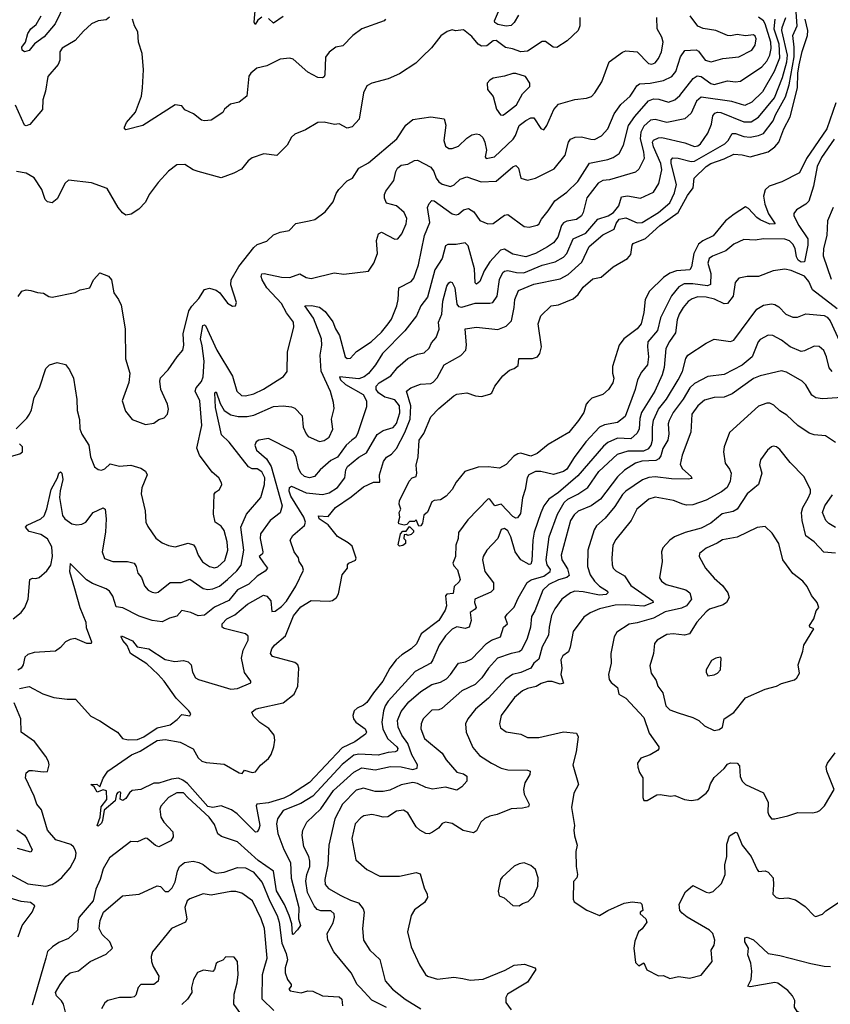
# Model space of a CAD drawing. Extents: x 1954678 to 2060275, y 904822 to 1016299.
# Tile 264 of 467: x 1988566 to 1993513, y 964043 to 970052. Entities that reach past the tile are written whole.
import ezdxf

# ---------------------------------------------------------------- set-up
doc = ezdxf.new("R2010")
doc.units = 0

msp = doc.modelspace()

# ---------------------------------------------------------------- linework, layer by layer
at = {"layer": '0CON20XD'}
for points in [[(1991089.3, 967839.3), (1991114.8, 967865.2), (1991157.3, 967945), (1991257.9, 968002.1), (1991290, 968035), (1991293.7, 968066.3), (1991284.5, 968165.5), (1991355, 968174.6), (1991485, 968161.2), (1991535, 968181.5), (1991566.8, 968215), (1991584.7, 968295), (1991587.3, 968345), (1991611.2, 968398.8), (1991705, 968438.6), (1991865, 968471.3), (1991913.9, 968496.1), (1991997, 968573), (1992042.4, 968667.6), (1992125, 968738.9), (1992195, 968772.5), (1992207.4, 968807.4), (1992225, 968834), (1992265, 968842.6), (1992335, 968811.8), (1992365, 968814.6), (1992465.4, 968875), (1992534.1, 968935), (1992562.9, 968995), (1992575.3, 969045), (1992543.1, 969175), (1992542.5, 969197.5), (1992551.4, 969208.6), (1992585, 969207.4), (1992665, 969186.6), (1992685, 969189), (1992870, 969295), (1992890, 969315), (1992915, 969356.2), (1992935, 969356.7), (1992985, 969338.7), (1993025, 969335.6), (1993075, 969344.8), (1993105, 969356.9), (1993164.8, 969435), (1993178.4, 969471.6), (1993239.4, 969580.6), (1993263.2, 969653.2), (1993292.7, 969825), (1993293.4, 969883.4), (1993284.3, 969955), (1993310.7, 970015), (1993299.6, 970185)], [(1988842.5, 970147.5), (1988783.3, 970026.7), (1988715, 969946.9), (1988656, 969904), (1988625, 969863.2), (1988595.8, 969855.8), (1988581.2, 969865), (1988580, 969885), (1988601.9, 969915), (1988615, 969967.1), (1988634.5, 969995), (1988666.7, 970023.3), (1988696.8, 970075)], [(1990045, 970068), (1990020.6, 970049.4), (1990002.5, 970022.5), (1989997.5, 970037.5), (1990005, 970130)], [(1988527.1, 966395), (1988574.3, 966435), (1988597.1, 966465), (1988618.6, 966515), (1988628.8, 966635), (1988645, 966643.8), (1988665, 966642), (1988685, 966648.8), (1988731.7, 966688.3), (1988757.3, 966722.7), (1988767.2, 966775), (1988761.8, 966835), (1988735, 966883.5), (1988695, 966910.4), (1988625, 966928.1), (1988602.5, 966955), (1988612.6, 966967.4), (1988695, 967005.5), (1988715, 967023.1), (1988732.8, 967067.2), (1988758.8, 967185), (1988796.2, 967255), (1988805, 967283.8), (1988815, 967292.5), (1988822.5, 967285), (1988830, 967245), (1988812.8, 967177.2), (1988809.2, 967135), (1988827, 967027), (1988840.9, 967005), (1988885, 966975.5), (1988915, 966970), (1988945, 966973.1), (1988968.9, 966985), (1989015, 967044.3), (1989075, 967072), (1989088.8, 967065), (1989093.3, 967005), (1989090, 966925), (1989069.4, 966805), (1989084.5, 966764.5), (1989134.6, 966744.6), (1989225, 966746.2), (1989264.7, 966734.7), (1989277.9, 966715), (1989288.1, 966675), (1989308.7, 966648.7), (1989327.4, 966597.4), (1989351.1, 966571.1), (1989375, 966558.1), (1989395, 966554.1), (1989411.7, 966558.3), (1989485, 966616.5), (1989552.1, 966617.9), (1989605, 966638.1), (1989685, 966581.5), (1989715, 966575.5), (1989745, 966579.6), (1989784.7, 966595.3), (1989835, 966636.2), (1989892.1, 966687.9), (1989917.7, 966722.3), (1989934.8, 966815.2), (1989915.4, 966955), (1989951.2, 967035), (1990037.3, 967135), (1990060.2, 967215), (1990063.2, 967255), (1990045, 967293.1), (1990015, 967311.5), (1989985, 967311.5), (1989962.2, 967322.2), (1989845, 967473.8), (1989798.4, 967518.4), (1989760.4, 967685), (1989756.7, 967775), (1989765, 967780), (1989789.9, 967709.9), (1989815, 967667.3), (1989855, 967640), (1989899.9, 967629.9), (1989955, 967629.8), (1989995, 967637.9), (1990115, 967690.6), (1990175, 967695.3), (1990225, 967690), (1990245, 967681.5), (1990290, 967635), (1990296.4, 967565), (1990313.8, 967523.8), (1990327.5, 967507.5), (1990395, 967476.9), (1990425, 967483.8), (1990454.5, 967505), (1990477.3, 967552.7), (1990469.5, 967615), (1990485, 967680), (1990481.8, 967715), (1990462.1, 967782.1), (1990407, 967907), (1990400.7, 968005), (1990410.5, 968065), (1990407.4, 968105), (1990360.2, 968230.2), (1990306.7, 968305), (1990346.8, 968306.8), (1990395, 968297.1), (1990430.6, 968270.6), (1990477.9, 968207.9), (1990492.7, 968165), (1990518.5, 968125), (1990553.1, 967995), (1990565, 967983.3), (1990585, 967987.1), (1990622.6, 968027.4), (1990711.4, 968085), (1990774.4, 968145), (1990815, 968195.5), (1990834.7, 968225), (1990867.1, 968305), (1990876.5, 968345), (1990880.6, 968415), (1990955, 968454), (1990971.9, 968475), (1991000.4, 968555), (1991037.7, 968735), (1991070, 968815), (1991055.3, 968904.7), (1991065, 968930.8), (1991082.1, 968947.9), (1991095, 968946.9), (1991205, 968866.7), (1991229.5, 968860.5), (1991245, 968865.6), (1991275, 968892.2), (1991305, 968899.2), (1991338.7, 968878.7), (1991375, 968826), (1991422.5, 968805), (1991455, 968808.6), (1991525, 968858.6), (1991545, 968863.3), (1991645, 968790), (1991675, 968785.7), (1991725, 968797.5), (1991735.4, 968804.6), (1991750, 968835), (1991791.8, 968885), (1991832.7, 968947.3), (1991905, 968998.6), (1991973.5, 969065), (1992043.5, 969176.5), (1992155, 969198.2), (1992188.3, 969211.7), (1992224, 969236), (1992250.4, 969285), (1992281.2, 969405), (1992319.7, 969460.3), (1992402.8, 969557.2), (1992435, 969567.8), (1992466.8, 969566.8), (1992525, 969548.8), (1992565, 969562.1), (1992595, 969588.2), (1992677.1, 969692.9), (1992701.2, 969708.8), (1992725, 969704.7), (1992785, 969662.7), (1992805, 969656.6), (1992885, 969679.3), (1992935, 969672.7), (1992965, 969677.5), (1993095, 969763.9), (1993125, 969798.8), (1993145, 969835.6), (1993153, 969875), (1993149.7, 969915), (1993116.1, 970026.1), (1993104.8, 970045), (1993075, 970066.4)], [(1989115, 970067.5), (1989095, 970051.2), (1989045, 970045.7), (1989004.5, 970025.5), (1988955, 969982), (1988905.8, 969924.2), (1988825, 969878.6), (1988811.8, 969855), (1988811.9, 969805), (1988801.3, 969778.7), (1988737.5, 969705), (1988724.3, 969615.7), (1988707, 969563), (1988705, 969503.3), (1988627.8, 969412.2), (1988605, 969403.8), (1988595, 969408.8), (1988540.5, 969530.5)], [(1991984.2, 970065.8), (1991984.4, 970015), (1991974.4, 969985), (1991907, 969923), (1991845, 969882.7), (1991821.4, 969885), (1991775, 969917.9), (1991755, 969918.5), (1991665, 969860.4), (1991625.5, 969855.5), (1991574.6, 969874.6), (1991531.3, 969881.3), (1991474.7, 969925.3), (1991455, 969921.8), (1991417.3, 969892.7), (1991385, 969891.1), (1991365, 969902.2), (1991325, 969948.2), (1991275, 969989.2), (1991225, 969983.3), (1991205, 969988.8), (1991175, 969980), (1991137.3, 969952.7), (1991079.7, 969880.3), (1991023.3, 969825), (1990983, 969787), (1990885, 969721.2), (1990815, 969690), (1990715, 969664.2), (1990685, 969648.8), (1990664.5, 969605.5), (1990637.5, 969445), (1990595, 969398.2), (1990565, 969388.9), (1990515, 969416), (1990487.7, 969412.3), (1990425, 969426), (1990386.1, 969423.9), (1990311.2, 969378.8), (1990245, 969353.3), (1990224.2, 969335.8), (1990198.8, 969285), (1990135, 969223.8), (1990055.9, 969234.1), (1989985, 969209.2), (1989960.3, 969189.7), (1989920.2, 969139.8), (1989873.8, 969115), (1989795, 969087.5), (1989655.5, 969125.5), (1989624.6, 969134.6), (1989575, 969167.5), (1989525, 969166.2), (1989475, 969126.7), (1989412.3, 969057.7), (1989356.7, 968985), (1989335, 968937.5), (1989293.3, 968895), (1989247.5, 968865), (1989215, 968858.8), (1989193, 968873), (1989168, 968905), (1989100.9, 969020.9), (1989005, 969056.7), (1988865, 969072), (1988844.2, 969055), (1988795, 968958.8), (1988765, 968933.3), (1988735, 968941.2), (1988722, 968955), (1988700.6, 969015), (1988655, 969085.8), (1988605, 969114.3), (1988545.9, 969125.9)], [(1993175.5, 970055), (1993168.7, 969995), (1993198.5, 969905), (1993203.7, 969816.3), (1993170.9, 969735), (1993099, 969611), (1993035, 969548.7), (1992992, 969528), (1992912.9, 969552.9), (1992725, 969579.3), (1992696.6, 969555), (1992665, 969481.9), (1992625, 969446.4), (1992515.7, 969424.3), (1992445, 969442.2), (1992415, 969438.2), (1992375, 969401.8), (1992357.2, 969365), (1992352, 969325), (1992374, 969246), (1992377.2, 969205), (1992345, 969138.6), (1992325, 969120.8), (1992166, 969075), (1992125, 969071.2), (1992096.2, 969053.8), (1992027.8, 968965), (1992005.9, 968875), (1991995, 968855.5), (1991965, 968833.1), (1991905, 968821.6), (1991885, 968811.4), (1991872.5, 968795), (1991850.8, 968725), (1991825, 968690), (1991786.4, 968665), (1991715, 968625.3), (1991655, 968605.4), (1991575, 968620.9), (1991525, 968651.1), (1991500, 968645), (1991435.9, 968574.1), (1991400.8, 968519.2), (1991375, 968454), (1991355, 968438), (1991345.9, 968445.9), (1991340.9, 968530.9), (1991302.7, 968672.7), (1991285, 968690.6), (1991230.8, 968680.8), (1991179.6, 968680.4), (1991165, 968671.9), (1991144.8, 968595.2), (1991100, 968525), (1991055, 968358), (1991014.3, 968305.7), (1990988.5, 968245), (1990917.3, 968152.7), (1990781.2, 968015), (1990738, 967945), (1990695, 967893.1), (1990668.1, 967871.9), (1990635, 967860.8), (1990517, 967873), (1990523.3, 967855), (1990554.7, 967825), (1990661.6, 967765), (1990682.9, 967725), (1990681.8, 967688.3), (1990628.4, 967525), (1990615, 967503.1), (1990592.5, 967485), (1990558.5, 967455), (1990505, 967382.1), (1990465, 967361.5), (1990400.9, 967305), (1990365.7, 967265), (1990335, 967256), (1990305, 967263.6), (1990282.2, 967285), (1990268.1, 967315), (1990254.1, 967385), (1990237.5, 967415), (1990225, 967425.4), (1990085, 967495.7), (1990025, 967485.7), (1990008.8, 967475), (1990001.2, 967455), (1990010.5, 967425), (1990072.5, 967372.5), (1990101.6, 967325), (1990168, 967085), (1990156.6, 967043.4), (1990094.5, 966995), (1990036.2, 966915), (1990034.6, 966885), (1990050, 966805), (1990047.3, 966792.7), (1990027.9, 966775), (1990055, 966736.7), (1990077.7, 966705), (1990065, 966685.5), (1990015, 966656.7), (1989963.8, 966606.2), (1989895, 966573.2), (1989843.1, 966506.9), (1989755, 966466.4), (1989695, 966417.1), (1989655, 966413.3), (1989611.2, 966435), (1989555, 966445.7), (1989525, 966411.1), (1989480.1, 966399.9), (1989435, 966378.1), (1989375, 966384.5), (1989295, 966411.8), (1989195, 966461.8), (1989155, 966468), (1989133.9, 966533.9), (1989113.8, 966563.8), (1989095, 966577.8), (1989011, 966611), (1988974.3, 966634.3), (1988875, 966732.5), (1988870.4, 966685), (1988900.2, 966580.2), (1988932.5, 966465), (1988969.6, 966375), (1988972.9, 966342.9), (1989003.8, 966255), (1989002.5, 966245), (1988975, 966244.6), (1988905.4, 966274.6), (1988875, 966270.4), (1988845, 966254.4), (1988815, 966220), (1988785, 966199.2), (1988655, 966190), (1988615, 966178.1), (1988597.5, 966162.5), (1988586.9, 966115), (1988575.5, 966095), (1988555, 966083.2)], [(1988565, 965971.1), (1988625, 965982.5), (1988708.3, 965938.3), (1988775, 965915.3), (1988855, 965904.4), (1988907.5, 965905), (1989000.7, 965800.7), (1989055, 965773.1), (1989125.9, 965725.9), (1989162.9, 965705), (1989193.3, 965665), (1989227.3, 965657.3), (1989285, 965658.4), (1989322.9, 965675), (1989405, 965731.2), (1989485, 965748.8), (1989528.3, 965781.7), (1989555, 965811.2), (1989605, 965804), (1989610, 965815), (1989598.5, 965835), (1989522.2, 965912.2), (1989448.2, 966015), (1989412.1, 966055), (1989341.3, 966121.3), (1989242.8, 966185), (1989222.7, 966232.7), (1989195, 966264), (1989184.6, 966285), (1989187.5, 966292.5), (1989255, 966262), (1989283.3, 966225), (1989355, 966211.8), (1989455, 966147.8), (1989513.9, 966136.1), (1989565, 966141.2), (1989595, 966133.3), (1989612, 966115), (1989620.9, 966070.9), (1989639.4, 966035), (1989658, 966025), (1989855, 965966.7), (1989895, 965970.9), (1989976.7, 966005), (1989976.2, 966015), (1989938.3, 966068.3), (1989919.6, 966155), (1989930.8, 966205), (1989961.5, 966265), (1989960.6, 966290.6), (1989944, 966305), (1989815, 966336.9), (1989801.9, 966345), (1989802.2, 966365), (1989830.6, 966395), (1989879.6, 966420.4), (1989957.1, 966485), (1990055, 966539.6), (1990075, 966533.3), (1990099.5, 966505), (1990105, 966440), (1990125, 966442.9), (1990165, 966470), (1990195, 966502.7), (1990251.2, 966595), (1990297.3, 966692.7), (1990291.4, 966715), (1990272, 966745), (1990268.8, 966768.8), (1990241.4, 966805), (1990217.5, 966875), (1990234.2, 966905), (1990304.5, 966965.5), (1990310.6, 966985), (1990301.2, 967015), (1990221.3, 967145), (1990210.8, 967175), (1990213.5, 967196.5), (1990225, 967204.4), (1990315, 967164), (1990415, 967153.3), (1990455, 967164.1), (1990505, 967197.9), (1990551.1, 967255), (1990556, 967305), (1990566.2, 967325), (1990635, 967382.5), (1990682.4, 967407.6), (1990748.8, 967521.2), (1990785, 967545.5), (1990845, 967562.9), (1990865, 967587.1), (1990887.2, 967652.8), (1990884.8, 967695), (1990855, 967731.6), (1990818.3, 967741.7), (1990795, 967747.6), (1990755.3, 967775), (1990741.6, 967795), (1990741.8, 967815), (1990760.8, 967835), (1990832.2, 967877.8), (1990875, 967931.9), (1990935.7, 967985), (1990995, 968010.5), (1991035, 968019.4), (1991065, 968048), (1991080.2, 968079.8), (1991108, 968112), (1991126.5, 968163.5), (1991122.4, 968205), (1991141.6, 968255), (1991147.9, 968335), (1991172.9, 968425), (1991185, 968445.6), (1991195, 968452.9), (1991205, 968448), (1991221.5, 968415), (1991233.2, 968315), (1991245, 968301.9), (1991265, 968297.1), (1991345, 968321.1), (1991435, 968321.2), (1991453.8, 968326.2), (1991480.4, 968365), (1991495.3, 968465.3), (1991515, 968508.2), (1991525, 968516.9), (1991545, 968520.7), (1991598.4, 968508.4), (1991642.5, 968507.5), (1991755, 968552.9), (1991835, 968573.3), (1991885, 968603.4), (1991905.6, 968625), (1991945, 968713.8), (1992022, 968748), (1992094.1, 968835), (1992158, 968855), (1992189.3, 968875), (1992223, 968915), (1992238.5, 968971.5), (1992275, 968977.5), (1992355, 968963.5), (1992435, 968998.2), (1992467.2, 969052.8), (1992485.6, 969135), (1992479.1, 969175), (1992434.2, 969275), (1992429.1, 969305), (1992435, 969317.3), (1992465, 969330.9), (1992485, 969332.1), (1992625, 969301.2), (1992685, 969277.9), (1992705, 969282.7), (1992721.2, 969295), (1992765, 969359.4), (1992788.4, 969415), (1992796.2, 969465), (1992807.8, 969482.2), (1992825, 969488.1), (1992845, 969485.7), (1992985, 969428.8), (1993031.3, 969428.7), (1993075, 969456.6), (1993172, 969575), (1993221.2, 969698.8), (1993247.3, 969795), (1993252, 969835), (1993217.1, 969985), (1993218.9, 970005), (1993242.7, 970065)], [(1990798, 970055), (1990790, 970045), (1990653.8, 969995), (1990598.8, 969955), (1990537.6, 969892.4), (1990495.8, 969884.2), (1990455.5, 969854.5), (1990432.3, 969822.3), (1990428.6, 969715), (1990425, 969703.8), (1990413.3, 969696.7), (1990385, 969699.1), (1990325, 969731.1), (1990235, 969810), (1990215, 969817.5), (1990155, 969811.2), (1990075, 969770), (1990013.3, 969755), (1989976.2, 969725), (1989965, 969707.5), (1989952, 969585), (1989905, 969549.2), (1989853.5, 969536.5), (1989816.2, 969505), (1989805.5, 969484.5), (1989735, 969438.6), (1989695, 969434), (1989675, 969438.8), (1989626.4, 969476.4), (1989575, 969502), (1989555, 969526.7), (1989515, 969531.2), (1989318, 969405), (1989215, 969380), (1989206.7, 969385), (1989206.2, 969395), (1989217.5, 969425), (1989272.7, 969487.3), (1989308.9, 969585), (1989316.2, 969635), (1989322.2, 969745), (1989314.5, 969845), (1989292.2, 969915), (1989286.9, 969976.9), (1989266, 970015), (1989254, 970055)], [(1989626.2, 966846.2), (1989638.8, 966828.8), (1989654.6, 966785), (1989682.8, 966742.8), (1989724.8, 966714.8), (1989755, 966706.1), (1989775, 966712.8), (1989818.6, 966751.4), (1989835.7, 966815), (1989832, 966865), (1989815, 966934), (1989795, 966960.6), (1989760, 966985), (1989749.4, 967035), (1989753.3, 967156.7), (1989760.5, 967169.5), (1989786.2, 967185), (1989800, 967215), (1989798.8, 967225), (1989780.8, 967255), (1989740.2, 967290.2), (1989663.8, 967395), (1989647.4, 967437.4), (1989677.3, 967575), (1989666.6, 967726.6), (1989636.4, 967785), (1989642.7, 967805), (1989675.2, 967844.8), (1989685, 967873.3), (1989693, 967967), (1989680.8, 968060.8), (1989670.2, 968105), (1989684.2, 968185.8), (1989695, 968189.4), (1989699.4, 968185), (1989769.2, 968035), (1989865.4, 967875.4), (1989892.2, 967785), (1989919.4, 967759.4), (1989945, 967755.5), (1989995, 967768.8), (1990055, 967796.4), (1990176.4, 967873.6), (1990199.2, 967905), (1990200, 968025), (1990240, 968175), (1990237.5, 968205), (1990193.7, 968263.7), (1990165, 968319.5), (1990075.4, 968415), (1990046.1, 968465), (1990040.9, 968485), (1990045, 968500), (1990057.8, 968502.2), (1990165, 968481.1), (1990215, 968478.6), (1990275, 968501.1), (1990315, 968479.1), (1990345, 968472.7), (1990485, 968506.7), (1990545, 968498.1), (1990695, 968516.2), (1990727.5, 968565), (1990749.2, 968625), (1990743.1, 968705), (1990755.9, 968744.1), (1990775, 968756), (1990855, 968712.9), (1990875, 968714.2), (1990898.5, 968745), (1990924.5, 968805), (1990928, 968838), (1990912.9, 968875), (1990865, 968915.4), (1990805, 968931.1), (1990791.8, 968961.8), (1990792.2, 968985), (1990800.8, 969005), (1990850.3, 969069.7), (1990860.8, 969125), (1990871.8, 969145), (1990895, 969163.1), (1990935, 969170.6), (1990975, 969192.5), (1990995, 969193.6), (1991075, 969152.5), (1991094.5, 969125), (1991108.4, 969085), (1991125, 969061.3), (1991145, 969047.6), (1991195, 969034.6), (1991216.9, 969043.1), (1991255, 969078.7), (1991295, 969093.1), (1991382.7, 969062.7), (1991474.5, 969065.5), (1991575, 969154.3), (1991595, 969162.9), (1991610.6, 969145), (1991625, 969083.8), (1991665, 969073.3), (1991715, 969085.6), (1991827.7, 969142.3), (1991895.3, 969224.7), (1991914.7, 969305.3), (1991927.6, 969322.4), (1991956.1, 969333.9), (1991995, 969337.3), (1992051.7, 969321.7), (1992075, 969321.1), (1992116.5, 969343.5), (1992155.2, 969384.8), (1992195, 969477.5), (1992234.5, 969535), (1992291.9, 969585), (1992311.5, 969615), (1992332.3, 969647.7), (1992349.9, 969660.1), (1992414.8, 969665.2), (1992495, 969681.2), (1992545.6, 969704.4), (1992570.7, 969735), (1992600, 969825), (1992626.3, 969863.7), (1992695, 969868.1), (1992709.1, 969859.1), (1992748.9, 969805), (1992786.1, 969793.9), (1992857.5, 969815), (1992956, 969825), (1993034.7, 969865.3), (1993055, 969896), (1993060.7, 969935), (1993055, 969951.4), (1993045, 969959.5), (1992995, 969953.8), (1992945, 969961.5), (1992905, 969953.8), (1992885, 969956.1), (1992815, 969985.4), (1992737.4, 969997.4), (1992705, 970012.5), (1992657.5, 970075)], [(1990175, 970071.2), (1990115, 970030), (1990085, 970058.8)], [(1993547, 969545), (1993492.3, 969385), (1993368.4, 969205), (1993325, 969116.4), (1993218.5, 969061.5), (1993140, 969035), (1993115, 969012.5), (1993105.9, 968975), (1993113.1, 968925), (1993136.9, 968866.9), (1993177.5, 968805), (1993145, 968803.1), (1993085, 968830.7), (1993064.6, 968844.6), (1993015, 968899.1), (1992995, 968909.2), (1992926.8, 968865), (1992874.3, 968825), (1992797.5, 968732.5), (1992735, 968703.2), (1992708.5, 968681.5), (1992679.8, 968625), (1992666.3, 968543.7), (1992655.6, 968525), (1992575, 968519.3), (1992534.5, 968505), (1992495, 968477.7), (1992410.3, 968395), (1992382.5, 968345), (1992375.4, 968265.4), (1992359.2, 968195), (1992334.6, 968165), (1992254.1, 968105), (1992224.6, 968065.4), (1992183.8, 967935), (1992184.4, 967895), (1992192.5, 967865), (1992186.9, 967835), (1992160, 967795), (1992125.4, 967764.6), (1992058.6, 967741.4), (1992035, 967720), (1992024.4, 967705), (1992009.4, 967655), (1991976.9, 967605), (1991917.9, 967532.1), (1991791.1, 967458.9), (1991725, 967404.6), (1991685, 967389.1), (1991625, 967406.2), (1991607.3, 967402.7), (1991582.6, 967387.4), (1991535, 967338), (1991495, 967314), (1991425, 967322.1), (1991365, 967320.4), (1991283.3, 967295), (1991230.3, 967229.7), (1991205, 967183.8), (1991170, 967145), (1991135, 967121.1), (1991095, 967117.5), (1991081.4, 967108.6), (1991055, 967046.7), (1991032, 967028), (1991025, 966980), (1991015, 966962.5), (1991001.7, 966961.7), (1990985, 967000), (1990975, 966990), (1990945, 966990), (1990928.3, 966971.7), (1990913, 966967), (1990880, 966975), (1990877.5, 966985), (1990886.7, 967015), (1990881.2, 967045), (1990892.5, 967065), (1990882.9, 967095), (1990884.4, 967115), (1990943.8, 967235), (1990962.5, 967255), (1990985.8, 967264.2), (1990989.2, 967285), (1990985.9, 967334.1), (1990998.6, 967385), (1991004.6, 967485), (1991033, 967527), (1991075, 967628), (1991125, 967678.8), (1991215, 967756.2), (1991234.2, 967765.8), (1991295, 967773.8), (1991347.3, 967757.3), (1991385, 967752.9), (1991435, 967765.8), (1991447.5, 967775), (1991466, 967815), (1991515, 967878.8), (1991555, 967913.3), (1991585, 967923.8), (1991607.9, 967942.1), (1991613.3, 967985), (1991695, 967984.4), (1991725.4, 967994.6), (1991740.5, 968015), (1991750.8, 968055), (1991730, 968195), (1991746.2, 968245), (1991810, 968305), (1991855, 968311.9), (1991945, 968348.9), (1991974.3, 968375.7), (1992005, 968420), (1992065, 968470.5), (1992115, 968480.5), (1992187.3, 968542.7), (1992275, 968594.6), (1992295, 968619.2), (1992303.4, 968675), (1992310, 968685), (1992385, 968715.7), (1992473.1, 968795), (1992584.8, 968875), (1992641.6, 968978.4), (1992676.8, 969025), (1992681.9, 969085), (1992755, 969155.2), (1992785, 969174.8), (1992865, 969201.7), (1992925, 969231.8), (1992975, 969227.9), (1993025, 969215.5), (1993135, 969246.1), (1993175, 969276.8), (1993199.4, 969305), (1993228.9, 969385), (1993268.9, 969458.9), (1993313.2, 969635), (1993315.1, 969725), (1993323.3, 969776.7), (1993342.2, 969857.8), (1993374.6, 969955.4), (1993376.1, 969986.1), (1993360.9, 970055)], [(1991464.2, 969215.8), (1991577.5, 969322.5), (1991592.7, 969345), (1991614.5, 969405), (1991655, 969436.7), (1991685, 969452.9), (1991705, 969453.8), (1991747, 969387), (1991765, 969380), (1991783.3, 969405), (1991826.7, 969503.3), (1991853.9, 969536.1), (1991955, 969565.6), (1992025, 969572.9), (1992056.2, 969583.8), (1992076.7, 969605), (1992118.1, 969671.9), (1992164.4, 969795), (1992245, 969854), (1992265, 969861.2), (1992335, 969856), (1992404.2, 969785), (1992425, 969781.1), (1992445, 969787.9), (1992465.6, 969814.4), (1992484.1, 969855), (1992493.5, 969915), (1992485.3, 969945), (1992456.7, 969995), (1992455.6, 970065)], [(1991611.2, 970078.8), (1991584.2, 970035), (1991565, 970015.8), (1991535, 970012.2), (1991483.3, 970023.3), (1991466, 970035), (1991464.4, 970045), (1991488.3, 970101.7)], [(1991515, 969468.8), (1991525, 969474.6), (1991598, 969532), (1991635, 969599.4), (1991678.8, 969645), (1991678.8, 969665), (1991653.8, 969705), (1991595, 969723.8), (1991575, 969723.2), (1991525, 969706.2), (1991455, 969694.3), (1991435, 969682.9), (1991420, 969665), (1991421.9, 969625), (1991455, 969582.9), (1991475.4, 969505), (1991500.1, 969470.1), (1991515, 969468.8)], [(1988556.6, 968363.4), (1988580, 968395), (1988605, 968403.1), (1988635, 968398.9), (1988675, 968386), (1988712.3, 968382.3), (1988745, 968362), (1988765, 968358), (1988905, 968386.2), (1988935, 968403.8), (1988993.6, 968416.4), (1989016.2, 968463.8), (1989055, 968507.5), (1989107.3, 968487.3), (1989126, 968465), (1989140, 968385), (1989170, 968345), (1989185, 968310), (1989209.2, 968165), (1989212.7, 967982.7), (1989237.5, 967895), (1989232.7, 967837.3), (1989192.5, 967725), (1989212, 967662), (1989251.8, 967611.8), (1989335, 967581.1), (1989385, 967589.2), (1989415, 967611.2), (1989447.6, 967622.4), (1989469.2, 967645), (1989474.4, 967675), (1989467.5, 967705), (1989427.5, 967795), (1989420.8, 967845), (1989425, 967866.7), (1989472.5, 967915), (1989527.5, 967995), (1989562.5, 968035), (1989568, 968065), (1989563.6, 968135), (1989598.8, 968275), (1989616.4, 968303.6), (1989660.1, 968349.9), (1989694.5, 968405.5), (1989725, 968413.3), (1989765, 968401.4), (1989788.6, 968385), (1989835, 968321.2), (1989865, 968303.8), (1989883.6, 968306.4), (1989890, 968325), (1989854.4, 968434.4), (1989857.1, 968465), (1989904.4, 968545), (1989995, 968661.2), (1990015, 968679.2), (1990075, 968699.4), (1990115, 968739.1), (1990155, 968754.4), (1990210, 968765), (1990252.3, 968807.7), (1990333.8, 968823.8), (1990367, 968833), (1990430.9, 968879.1), (1990479.7, 968940.3), (1990498.3, 968991.7), (1990513.3, 969015), (1990565, 969068.8), (1990596.7, 969085), (1990636.2, 969145), (1990695, 969178), (1990867.5, 969325), (1990922.3, 969407.7), (1990965, 969443.3), (1991075, 969458.2), (1991157.5, 969447.5), (1991167.3, 969407.3), (1991154.1, 969315), (1991165, 969280.8), (1991185, 969266.5), (1991205, 969265.6), (1991245, 969280.9), (1991295, 969329.4), (1991325, 969349.2), (1991355, 969355.8), (1991371.7, 969351.7), (1991392.6, 969332.6), (1991405.6, 969305), (1991415.6, 969255), (1991408, 969215), (1991413.3, 969205), (1991464.2, 969215.8)], [(1993537.5, 969322.5), (1993460.2, 969209.8), (1993433.9, 969156.1), (1993410, 969035), (1993382.5, 968945), (1993364, 968926), (1993307.9, 968892.1), (1993291.2, 968868.8), (1993290.9, 968855), (1993320.9, 968795), (1993376.3, 968715), (1993377, 968675), (1993356.1, 968573.9), (1993335, 968573), (1993318, 968585), (1993307.3, 968605), (1993298.7, 968655), (1993285, 968681.5), (1993265, 968702.6), (1993235, 968712.6), (1993106.4, 968713.6), (1993055, 968705.6), (1992985, 968711.2), (1992925, 968681.4), (1992875, 968640.6), (1992795, 968609.1), (1992774.4, 968595), (1992766.4, 968565), (1992783.5, 968503.5), (1992782, 968435), (1992763.2, 968426.8), (1992675, 968440.7), (1992620.6, 968439.4), (1992588.5, 968421.5), (1992544.4, 968365.6), (1992478, 968232), (1992457.8, 968155), (1992400, 968085), (1992396.7, 968055), (1992404.6, 967994.6), (1992398, 967945), (1992360.1, 967899.9), (1992336.2, 967855), (1992323.4, 967795), (1992260.5, 967629.5), (1992215, 967593.1), (1992135, 967578.4), (1992103.8, 967565), (1992021.8, 967475), (1991949.3, 967379.3), (1991905, 967308.8), (1991885, 967294.2), (1991825, 967276.6), (1991747.5, 967295), (1991715, 967294.6), (1991674.5, 967275), (1991663.8, 967255), (1991651.2, 967185), (1991634.7, 967134.7), (1991622.1, 967037.9), (1991605, 967011.4), (1991595, 967009.4), (1991575, 967020), (1991505, 967095.5), (1991465, 967084.4), (1991435, 967125.8), (1991425, 967128), (1991300.8, 966999.2), (1991245, 966922.5), (1991241.5, 966885), (1991227.5, 966845), (1991226, 966775), (1991209.2, 966735), (1991215, 966718.1), (1991237.7, 966695), (1991254.6, 966635), (1991248.2, 966621.7), (1991216.9, 966593.1), (1991210.8, 966549.2), (1991173.5, 966546.5), (1991164, 966536), (1991171.1, 966475), (1991162.1, 966447.9), (1991124.5, 966385), (1991017.3, 966305), (1990987.5, 966242.5), (1990955, 966211.5), (1990897.5, 966175), (1990862.9, 966145), (1990825.3, 966095), (1990783.1, 966015), (1990725.3, 965945), (1990685, 965884.5), (1990665, 965868.8), (1990625, 965851.4), (1990607.5, 965835), (1990598.9, 965805), (1990602.5, 965785), (1990616.7, 965765), (1990675.5, 965725), (1990682.9, 965705), (1990677.4, 965692.6), (1990612.5, 965645), (1990535, 965608.9), (1990335, 965397.7), (1990218.5, 965321.5), (1990178.1, 965301.9), (1990085, 965271.8), (1990014, 965265), (1990009.5, 965255), (1990030.8, 965135), (1990025, 965111.5), (1990015, 965096.4), (1990005, 965093.3), (1989893.3, 965205), (1989859.7, 965229.7), (1989795, 965254.4), (1989745, 965243.8), (1989715, 965249.9), (1989590.7, 965390.7), (1989562, 965412), (1989535, 965422.4), (1989492.2, 965417.8), (1989415, 965393.3), (1989385, 965392), (1989305, 965353.8), (1989252.7, 965347.3), (1989235.7, 965334.3), (1989215, 965300), (1989195, 965287.5), (1989180, 965295), (1989182.5, 965335), (1989175, 965340), (1989165, 965336), (1989156.2, 965325), (1989148.8, 965285), (1989081.2, 965228.8), (1989072.5, 965165), (1989065, 965148.8), (1989045, 965130), (1989040, 965135), (1989058, 965185), (1989062.6, 965247.4), (1989097.3, 965292.7), (1989096.2, 965345), (1989075, 965352.5), (1989038.3, 965338.3), (1989020, 965370), (1989000, 965385), (1989037, 965387), (1989055, 965370), (1989075.7, 965424.3), (1989104.2, 965465.8), (1989248.9, 965565), (1989301.5, 965588.5), (1989405, 965652.6), (1989455, 965658.6), (1989545, 965643.1), (1989625, 965601.7), (1989655, 965548.2), (1989677.1, 965527.1), (1989705, 965518.4), (1989815, 965509.1), (1989905, 965456.2), (1989925, 965452.5), (1989938.8, 965471.2), (1989985, 965458.1), (1990005, 965462.9), (1990035, 965503.3), (1990085, 965543.3), (1990101.7, 965568.3), (1990117.5, 965615), (1990122.7, 965655), (1990118.5, 965685), (1990087.3, 965727.3), (1990032.6, 965762.6), (1989992.2, 965802.2), (1989983.3, 965826.7), (1990005, 965844.5), (1990025, 965850.7), (1990175, 965882.5), (1990240.9, 965935), (1990263.5, 965985), (1990270, 966095), (1990264.4, 966115), (1990245, 966128.2), (1990110, 966165), (1990096.2, 966185), (1990105, 966212.5), (1990121.2, 966235), (1990188.8, 966291.2), (1990236.6, 966413.4), (1990282, 966468), (1990345, 966508.2), (1990455, 966503.3), (1990475, 966507.9), (1990500, 966525), (1990511.8, 966548.3), (1990534.2, 966665), (1990566.9, 966705), (1990566.9, 966725), (1990575.5, 966735.5), (1990615.9, 966754.1), (1990620, 966765), (1990595, 966838.1), (1990570, 966860), (1990505, 966898.8), (1990448.3, 966968.3), (1990393.8, 967005), (1990390, 967025), (1990449.1, 967020.9), (1990492.7, 967075), (1990589.6, 967140.4), (1990665, 967201.9), (1990725, 967228.6), (1990765, 967230), (1990761.8, 967275), (1990786.9, 967355), (1990805, 967383.1), (1990835, 967400.9), (1990866, 967435), (1990917.7, 967532.3), (1990950, 967615), (1990952.8, 967695), (1990926.8, 967785), (1990953.8, 967806.2), (1991012.2, 967827.8), (1991075, 967832.3), (1991089.3, 967839.3)], [(1993530, 968905), (1993496.5, 968825), (1993493.1, 968735), (1993472.5, 968655), (1993470.2, 968609.8), (1993518.2, 968468.2)], [(1993555, 968286.4), (1993404.1, 968404.1), (1993382.8, 968455), (1993355, 968487.5), (1993275, 968522.2), (1993235, 968529.6), (1993165, 968518.2), (1993075, 968484.6), (1993005, 968485.4), (1992955.4, 968474.6), (1992932.6, 968447.4), (1992920.4, 968365), (1992885, 968320.6), (1992865, 968318.5), (1992806.7, 968346.7), (1992755, 968358.1), (1992705, 968359.5), (1992670.7, 968349.3), (1992645, 968331.8), (1992615.3, 968295), (1992591.6, 968255), (1992579.5, 968220.5), (1992569.2, 968140.8), (1992531.3, 968088.7), (1992509.3, 968045), (1992500.4, 967929.6), (1992488.2, 967885), (1992442.5, 967785), (1992360.7, 967655), (1992351.2, 967618.8), (1992346.7, 967555), (1992335, 967528.5), (1992296.5, 967493.5), (1992215, 967498), (1992155, 967471.6), (1992130, 967450), (1991972.6, 967267.4), (1991855, 967167.1), (1991795.4, 967125), (1991765.9, 967085), (1991747.4, 967042.6), (1991705.4, 966925.4), (1991698.8, 966875), (1991691.1, 966748.9), (1991685, 966728.8), (1991675, 966727.1), (1991625, 966756.2), (1991590.2, 966805), (1991563.6, 966895), (1991545, 966932.7), (1991525, 966946.9), (1991505, 966940.6), (1991483.5, 966886.5), (1991417.8, 966815), (1991395.6, 966775), (1991391.5, 966755), (1991404.5, 966685), (1991457.9, 966615), (1991457.8, 966575), (1991440.7, 966559.3), (1991344.5, 966515), (1991341.1, 966495), (1991351.6, 966465), (1991346.9, 966455), (1991316.2, 966435), (1991321.1, 966385), (1991310, 966345), (1991285, 966337.1), (1991235, 966346.5), (1991205, 966332), (1991165, 966291.5), (1991125.7, 966234.3), (1991088.5, 966145), (1991075, 966125.6), (1990979.1, 966075), (1990815, 965893.8), (1990795.8, 965865), (1990786.1, 965833.9), (1990776.2, 965765), (1990783.1, 965725), (1990810.6, 965665), (1990868.2, 965615), (1990873.3, 965605), (1990869.6, 965590.4), (1990856.8, 965583.2), (1990815, 965580), (1990755, 965563.7), (1990635, 965570.7), (1990605, 965563), (1990534, 965506), (1990355, 965312.7), (1990282.3, 965267.7), (1990174.6, 965225), (1990138.9, 965175), (1990133.6, 965145), (1990141.2, 965085), (1990178.5, 964988.5)], [(1990805, 964023.1), (1990715, 964068.9), (1990643.3, 964145), (1990625.6, 964165), (1990590, 964235), (1990483.6, 964363.6), (1990447.5, 964435), (1990443.6, 964475), (1990479.1, 964540.9), (1990487.7, 964575), (1990485.3, 964595.3), (1990465, 964612.9), (1990405, 964613.3), (1990382.2, 964622.2), (1990362.9, 964645), (1990322.8, 964725), (1990312.4, 964795), (1990318.8, 964835), (1990336.8, 964885), (1990337.3, 964917.3), (1990331.8, 964945), (1990300.4, 965005), (1990290.4, 965075), (1990294.5, 965105), (1990319.4, 965155), (1990403.4, 965236.6), (1990482.2, 965347.8), (1990605, 965460.8), (1990655, 965485.9), (1990735, 965473.2), (1990830, 965495), (1990895, 965493.1), (1990965, 965475.6), (1990991.8, 965485), (1990993.2, 965505), (1990959.6, 965565), (1990935.5, 965635), (1990898.1, 965685), (1990875.3, 965735), (1990871.1, 965775), (1990895, 965831.1), (1990940.5, 965889.5), (1991015, 965953.1), (1991080.8, 965995), (1991135, 966009.2), (1991170.8, 966029.2), (1991196.2, 966055), (1991245, 966124.4), (1991286.7, 966133.3), (1991325, 966152.1), (1991414.5, 966245), (1991445.6, 966264.4), (1991501.1, 966285), (1991519.6, 966345), (1991543.1, 966365), (1991528.2, 966405), (1991540.6, 966425), (1991583.5, 966466.5), (1991608, 966522), (1991662.5, 966617.5), (1991687.1, 966632.9), (1991764.4, 966655.6), (1991803.8, 966685), (1991805.7, 966695.7), (1991785.8, 966725.8), (1991778.5, 966755), (1991798.1, 966895), (1991848.6, 967035), (1991889.2, 967105), (1991911.5, 967125), (1991973.5, 967156.5), (1992032.9, 967197.1), (1992101, 967295), (1992215, 967399.5), (1992279.4, 967420.6), (1992375, 967419.8), (1992405, 967434), (1992420, 967455), (1992428.9, 967485), (1992427.7, 967565), (1992435, 967608), (1992464.8, 967675), (1992513.6, 967736.4), (1992585.8, 967854.2), (1992610.9, 967905), (1992631.9, 967985), (1992644.7, 968005.3), (1992755, 968077.5), (1992805, 968102.5), (1992905, 968088.9), (1992925, 968096.5), (1993065, 968284.4), (1993105, 968310.5), (1993155, 968317.5), (1993175, 968313.3), (1993198.6, 968298.6), (1993242.5, 968255), (1993285, 968237.1), (1993313, 968237), (1993365, 968256.4), (1993475, 968246.6), (1993495, 968236), (1993512.4, 968215), (1993569.5, 968089.5)], [(1993525, 967905.5), (1993506.4, 967926.4), (1993489.8, 967995), (1993473.6, 968033.6), (1993445, 968056.9), (1993415, 968060), (1993355, 968030.6), (1993335, 968026.9), (1993267.5, 968055), (1993215.3, 968095.3), (1993162.5, 968125), (1993135, 968125.6), (1993085, 968100.6), (1993072.5, 968085), (1993035.5, 967995), (1992975.6, 967944.4), (1992865, 967886.5), (1992765, 967874.5), (1992685, 967831.3), (1992655.4, 967805), (1992615.7, 967735.7), (1992555.3, 967655), (1992529.7, 967605), (1992523.8, 967585), (1992527.1, 967525), (1992521.6, 967485), (1992490.7, 967435), (1992480, 967390), (1992467.7, 967372.3), (1992447.7, 967362.3), (1992362.6, 967357.4), (1992325, 967346.5), (1992257.1, 967302.9), (1992215, 967262.1), (1992111.5, 967125), (1992053.3, 967085), (1991975, 967051.9), (1991950.8, 967029.2), (1991927.9, 966995), (1991870.7, 966785), (1991875.9, 966755), (1991909.8, 966699.8), (1991919.9, 966660.1), (1991905, 966647.7), (1991855, 966634), (1991794.6, 966605), (1991759.5, 966570.5), (1991710, 966445), (1991690, 966410), (1991684, 966345), (1991663.8, 966275), (1991629.3, 966205), (1991615, 966193.5), (1991565.7, 966184.3), (1991482.5, 966155), (1991427.1, 966095), (1991386.4, 966035), (1991345, 965994.6), (1991265, 965955.4), (1991142.3, 965847.7), (1991125, 965839.5), (1991082.1, 965837.9), (1991029.2, 965785), (1991017.1, 965755), (1991014.5, 965724.5), (1991036, 965665), (1991145, 965576.7), (1991168.9, 965535), (1991235, 965460.8), (1991275, 965450), (1991295.8, 965435), (1991294.3, 965405), (1991265, 965370), (1991235, 965350.5), (1991165, 965367.5), (1991085, 965357.1), (1991045, 965366), (1990995, 965391.1), (1990965, 965396.8), (1990895, 965381.6), (1990825, 965350.8), (1990785, 965342.3), (1990735, 965342.5), (1990665, 965362.5), (1990619, 965351), (1990537.1, 965265), (1990490.3, 965175), (1990452.5, 965015), (1990445.9, 964895), (1990428.9, 964805), (1990431.5, 964775), (1990450.9, 964750.9), (1990526.4, 964706.4), (1990585, 964677.9), (1990633.4, 964663.4), (1990662.3, 964625), (1990668.7, 964605), (1990658, 964505), (1990664.5, 964435), (1990703.8, 964373.8), (1990765, 964316), (1990795.9, 964185.9), (1990841.1, 964135), (1990919.3, 964075), (1991015, 964015.8)], [(1988544.2, 967555), (1988610.5, 967619.5), (1988627.1, 967645), (1988638.9, 967671.1), (1988654.7, 967745.3), (1988687.5, 967805), (1988725, 967923.3), (1988747.5, 967945), (1988795, 967959.2), (1988845, 967948), (1988870, 967915), (1988893.8, 967865), (1988915.5, 967735), (1988916.6, 967666.6), (1988931.8, 967611.8), (1988932.9, 967555), (1988945, 967523.1), (1988988.5, 967455), (1988997.8, 967385), (1989022.5, 967322.5), (1989045, 967306), (1989065, 967302.9), (1989085, 967310), (1989119.2, 967340.8), (1989175, 967326.2), (1989245, 967333.2), (1989305, 967315.5), (1989335, 967297.1), (1989344.2, 967274.2), (1989311.8, 967195), (1989307.6, 967157.6), (1989332.1, 967055), (1989336.1, 966986.1), (1989348.9, 966958.9), (1989397.3, 966887.3), (1989435, 966860), (1989473.8, 966843.8), (1989515, 966834.3), (1989595, 966857.5), (1989626.2, 966846.2)], [(1993615, 967748.5), (1993465, 967738.5), (1993425, 967743.6), (1993401.3, 967761.3), (1993363.8, 967823.8), (1993341.4, 967845), (1993245, 967900), (1993215, 967908.2), (1993085, 967877.8), (1993045, 967861.6), (1992915, 967768.7), (1992865, 967748.4), (1992805, 967745.9), (1992745, 967729.1), (1992705, 967695.5), (1992668.8, 967645), (1992662.3, 967535), (1992609.4, 967395), (1992596.7, 967336.7), (1992610.9, 967310.9), (1992664.2, 967265), (1992667.9, 967252.1), (1992645, 967247.8), (1992545, 967250.6), (1992445, 967262.1), (1992405, 967258.1), (1992366.4, 967243.6), (1992264.6, 967175), (1992244.8, 967155.2), (1992198.5, 967081.5), (1992139.7, 967010.3), (1992087, 966963), (1992071.3, 966938.7), (1992034.1, 966815), (1992030.9, 966715)], [(1993545, 967472.5), (1993485, 967512.2), (1993415, 967518.1), (1993385, 967527.8), (1993314.7, 967574.7), (1993248.1, 967638.1), (1993205, 967665.6), (1993169.1, 967699.1), (1993145, 967711.4), (1993125, 967711.9), (1993075, 967692.5), (1992898.3, 967531.7), (1992865.6, 967445), (1992860.6, 967415), (1992872.2, 967345), (1992898.8, 967308.8), (1992908.2, 967285), (1992902.4, 967235), (1992883, 967197), (1992850.1, 967169.9), (1992755, 967118.8), (1992675, 967091.8), (1992635, 967088.9), (1992613.8, 967095), (1992556.7, 967116.7), (1992445, 967138.2), (1992405, 967126.2), (1992332.2, 967065), (1992297.8, 966995), (1992205, 966880), (1992185.5, 966845), (1992180, 966765), (1992181.8, 966725), (1992188.9, 966705), (1992205, 966688.6), (1992257.6, 966657.6), (1992295, 966599.4), (1992430, 966505), (1992432, 966495), (1992375, 966472.3), (1992265, 966480.4), (1992201.2, 966478.8), (1992105, 966456.2), (1992047.4, 966432.6), (1992009.2, 966405), (1991945, 966318), (1991926.4, 966223.6), (1991916.2, 966193.8), (1991880.9, 966169.1), (1991869.5, 966145), (1991874.5, 966095), (1991869.6, 966055), (1991885, 966003.1), (1991865, 965997.4), (1991815, 966012.4), (1991787.3, 966012.7), (1991748.3, 966001.7), (1991717.8, 965982.2), (1991665, 965970.3), (1991635, 965956), (1991585.4, 965915), (1991504.5, 965805), (1991493.6, 965755), (1991500.6, 965730.6), (1991535, 965705.6), (1991625, 965691.4), (1991665, 965672.2), (1991735, 965671.5), (1991885, 965706.2), (1991965, 965698.9), (1991973.8, 965675), (1991962.9, 965585), (1991942.5, 965505), (1991976.1, 965385), (1991948.3, 965331.7), (1991933.8, 965245), (1991952.2, 965135), (1991947.7, 965105), (1991952.3, 965072.3), (1991968.8, 965015), (1991960.8, 964975), (1991961.4, 964885), (1991971.2, 964835), (1991966.7, 964815), (1991947, 964793), (1991943.3, 964685), (1991949.3, 964669.3), (1992027.3, 964617.3), (1992105, 964586), (1992155, 964615.8), (1992255, 964660), (1992305, 964669.2), (1992355, 964662.5), (1992362.5, 964655), (1992370, 964615), (1992353.8, 964606.2), (1992353.3, 964595), (1992386.7, 964565), (1992393.3, 964545), (1992365, 964503.3), (1992343.3, 964485), (1992320.8, 964429.2), (1992313.8, 964385), (1992325, 964297.5), (1992345, 964277.5), (1992376.2, 964296.2), (1992394.1, 964254.1), (1992465, 964216.7), (1992495, 964219.2), (1992535, 964201.2)], [(1988465, 967373.3), (1988568, 967402), (1988582.5, 967415), (1988582.5, 967445), (1988564.2, 967464.2)], [(1993545, 966796.7), (1993473, 966803), (1993415, 966864.6), (1993363, 966903), (1993340.8, 966995), (1993337.1, 967045), (1993345.5, 967074.5), (1993378.4, 967131.6), (1993391.9, 967165), (1993392.5, 967182.5), (1993353, 967263), (1993268.9, 967348.9), (1993205, 967429.2), (1993185, 967445.8), (1993165, 967450), (1993155, 967445.8), (1993130, 967425), (1993087.5, 967365), (1993081.9, 967335), (1993095.7, 967284.3), (1993074.4, 967215), (1993005, 967157.5), (1992945, 967065.5), (1992919.9, 967050.1), (1992853.6, 967036.4), (1992785, 966979.2), (1992725, 966948), (1992627.6, 966922.4), (1992563.5, 966896.5), (1992533.5, 966876.5), (1992491.2, 966828.8), (1992483.1, 966805), (1992487.3, 966745), (1992470.6, 966645), (1992482.5, 966625), (1992510.8, 966605), (1992565, 966590.3), (1992632.6, 966572.6), (1992655.5, 966555), (1992665.5, 966515), (1992635, 966474), (1992605, 966460), (1992505, 966437.3), (1992435, 966399.1), (1992335, 966370.3), (1992285, 966362.3), (1992210, 966315), (1992194.5, 966285.5), (1992174.4, 966184.4), (1992175.4, 966124.6), (1992159.2, 966055), (1992164.3, 966025), (1992176.8, 966006.8), (1992215, 965976), (1992222, 965935), (1992265, 965912), (1992374.5, 965794.5), (1992407, 965697), (1992465.9, 965614.1), (1992467, 965603), (1992458.7, 965591.3), (1992414.2, 965565.8), (1992356.2, 965545), (1992336.7, 965515), (1992339.7, 965489.7), (1992348.3, 965458.3), (1992369.2, 965425), (1992368.8, 965305), (1992375, 965287.5), (1992395, 965286.2), (1992455, 965321.2), (1992475, 965323.8), (1992537.3, 965312.7), (1992565, 965318), (1992622.7, 965292.7), (1992665, 965286), (1992705, 965292.9), (1992755, 965331.4), (1992769.9, 965350.1), (1992782.1, 965387.9), (1992805, 965427.5), (1992865, 965482.5), (1992885, 965508.6), (1992905, 965516.7), (1992945.6, 965515.6), (1992959.1, 965499.1), (1992963.6, 965433.6), (1992975.8, 965405), (1992996.2, 965385), (1993105, 965334), (1993133.3, 965275), (1993131.5, 965215), (1993137.3, 965197.3), (1993154.6, 965174.6), (1993175, 965174.4)], [(1993545, 966952.5), (1993505, 966976.7), (1993485.8, 966995.8), (1993466.6, 967045), (1993479.5, 967085), (1993527.5, 967152.5)], [(1990885, 966840), (1990877, 966847), (1990890, 966915), (1990905, 966930), (1990925, 966930), (1990945, 966960), (1990970, 966935), (1990970, 966925), (1990955, 966910), (1990935, 966903.3), (1990925, 966910), (1990911.7, 966908.3), (1990910, 966885), (1990920, 966875), (1990920, 966855), (1990905, 966842.5), (1990885, 966840)], [(1992805, 965714), (1992835, 965720.8), (1992855, 965733.8), (1992866, 965785), (1992925, 965824.4), (1992995, 965912.9), (1993115, 965967.1), (1993185.6, 965984.4), (1993215, 966001.2), (1993295, 966024), (1993308.8, 966035), (1993325.6, 966065), (1993316.2, 966115), (1993345, 966197.5), (1993350.8, 966235), (1993412.5, 966335), (1993387.5, 966345), (1993386.7, 966355), (1993412.9, 966395), (1993426.1, 966443.9), (1993442.5, 966465), (1993433.8, 966495), (1993398, 966538), (1993372.2, 966592.2), (1993345, 966625.8), (1993285, 966672), (1993223.1, 966755), (1993199.5, 966855), (1993159.1, 966919.1), (1993115, 966958.9), (1993068, 966952), (1992945.3, 966894.7), (1992855, 966878.2), (1992823.1, 966856.9), (1992755, 966826.5), (1992715.7, 966795), (1992714, 966775), (1992752.5, 966705), (1992805, 966642.9), (1992855, 966598.1), (1992887.5, 966555), (1992896.2, 966525), (1992880.6, 966495), (1992859.1, 966480.9), (1992775.9, 966454.1), (1992755, 966439.1), (1992699.5, 966375), (1992655, 966303.1), (1992623.9, 966296.1), (1992555, 966304.5), (1992515, 966300.9), (1992455.8, 966265), (1992440.6, 966245), (1992434.3, 966185), (1992411.7, 966108.3), (1992420.6, 966065), (1992450.2, 966020.2), (1992460, 965985), (1992491.6, 965945), (1992509.6, 965865), (1992535, 965840.8), (1992585, 965821.8), (1992675, 965794.4), (1992710, 965775), (1992745, 965743.3), (1992805, 965714)], [(1992030.9, 966715), (1992048.6, 966665), (1992074.8, 966624.8), (1992105, 966594.7), (1992152.7, 966565), (1992156.4, 966555), (1992145.2, 966544.8), (1992105, 966540.6), (1992005, 966560.3), (1991955, 966564.1), (1991928.6, 966555), (1991875.6, 966515), (1991832.8, 966457.2), (1991812, 966415), (1991796.6, 966345), (1991792.5, 966295), (1991754.8, 966225.2), (1991735, 966150), (1991704.7, 966125.3), (1991685, 966094.8), (1991625, 966067.5), (1991574.3, 966055), (1991532.7, 966027.3), (1991427.9, 965912.1), (1991347.1, 965845), (1991300.5, 965785), (1991287.5, 965755), (1991290.4, 965705), (1991330.9, 965610.9), (1991372.1, 965562.1), (1991445, 965514.5), (1991504.6, 965484.6), (1991545, 965473.3), (1991665, 965471.4), (1991681.2, 965465), (1991680, 965445), (1991650, 965395), (1991640, 965355), (1991644.3, 965325), (1991675.8, 965265), (1991670.8, 965249.2), (1991635, 965240.5), (1991565, 965237.1), (1991479.3, 965200.7), (1991435, 965192), (1991405, 965178), (1991380.8, 965155), (1991355, 965101.2), (1991335, 965089.2), (1991273.4, 965103.4), (1991205, 965145.7), (1991165.6, 965155.6), (1991145, 965146.9), (1991121.5, 965118.5), (1991086.4, 965093.6), (1991065, 965084.3), (1991045, 965085.8), (1991008.8, 965105), (1990985, 965127.1), (1990935, 965210.8), (1990908.2, 965228.2), (1990865, 965222.7), (1990813, 965187), (1990785, 965186.2), (1990755, 965193.8), (1990715, 965200.9), (1990667, 965193), (1990647.9, 965182.1), (1990614.5, 965145), (1990594, 965055), (1990618, 964925), (1990685.7, 964865.7), (1990765, 964824.4), (1990885, 964825.6), (1990985, 964846.9), (1991010, 964840), (1991035, 964753.3), (1991054, 964715), (1991056, 964695), (1991036.2, 964665), (1990975, 964619.2), (1990955.5, 964584.5), (1990932.7, 964485), (1990955.8, 964394.2), (1991005.5, 964285), (1991042.9, 964225), (1991055, 964215.7), (1991115.9, 964195.9), (1991215, 964209.2), (1991271.2, 964201.2), (1991315, 964190), (1991395, 964196.9), (1991528.2, 964251.8), (1991585, 964281.4), (1991647.7, 964287.7), (1991710, 964265), (1991716.7, 964255), (1991665, 964178), (1991544, 964106), (1991532.7, 964085), (1991532.5, 964055), (1991565, 964008.9)], [(1992765, 966047.5), (1992805, 966053.3), (1992825.8, 966064.2), (1992843.8, 966085), (1992847.5, 966155), (1992841.7, 966161.7), (1992815, 966156.2), (1992788.8, 966141.2), (1992756.2, 966085), (1992755, 966070), (1992765, 966047.5)], [(1988475, 964854.4), (1988615, 964778.4), (1988725, 964763.6), (1988764.8, 964775.2), (1988790.1, 964789.9), (1988823.6, 964816.4), (1988874.8, 964875.2), (1988906.3, 964936.3), (1988910.2, 964965), (1988904.8, 964985), (1988895.1, 965005.1), (1988878.8, 965018.8), (1988786.1, 965046.1), (1988736.8, 965105), (1988699.9, 965229.9), (1988670, 965265), (1988654.2, 965314.2), (1988602.2, 965425), (1988605, 965456), (1988625, 965470), (1988645, 965470), (1988708.5, 965461.5), (1988735, 965464), (1988745.3, 965504.7), (1988741.5, 965525), (1988725, 965555.6), (1988656.3, 965646.3), (1988576.2, 965705), (1988572.6, 965785), (1988532.4, 965882.4)], [(1993175, 965174.4), (1993255, 965192.9), (1993315, 965214), (1993405, 965212), (1993432.3, 965217.7), (1993450, 965225), (1993478.8, 965255), (1993537.1, 965355), (1993491.8, 965465), (1993488.9, 965495), (1993495.5, 965514.5), (1993542.6, 965577.4)], [(1990178.5, 964988.5), (1990219, 964909), (1990222.7, 964812.7), (1990269.5, 964635), (1990267.1, 964565), (1990280, 964525), (1990262.5, 964497.5), (1990235, 964468.8), (1990230.8, 964470.8), (1990226.5, 964535), (1990210.6, 964585), (1990181.6, 964651.6), (1990133.1, 964735), (1990115, 964855.3), (1990021, 964921), (1989895.6, 965035.6), (1989798.1, 965068.1), (1989775, 965082.9), (1989755, 965141.2), (1989723.6, 965185), (1989592.8, 965305), (1989565, 965333.5), (1989525, 965334.3), (1989475.4, 965305), (1989427.4, 965252.6), (1989422.5, 965235), (1989427.8, 965185), (1989446.4, 965155), (1989500, 965095), (1989502, 965065), (1989489.3, 965040.7), (1989415, 965004), (1989395, 965012.5), (1989345, 965055.6), (1989333.5, 965056.5), (1989285, 965034.2), (1989245, 965036), (1989115, 964936.2), (1989075, 964869.5), (1989057.1, 964805), (1989031.1, 964745), (1989015.6, 964674.4), (1988929.4, 964575), (1988922.9, 964555), (1988920, 964495), (1988865, 964444.6), (1988805, 964421.1), (1988766.4, 964395), (1988735.2, 964364.8), (1988724.8, 964325.2), (1988642.2, 964037.8)], [(1988548.9, 965108.9), (1988594.6, 965074.6), (1988610.8, 965055), (1988642.5, 964985), (1988635, 964972.5), (1988553.7, 964993.7)], [(1992535, 964201.2), (1992586.1, 964213.9), (1992615, 964208.8), (1992655, 964203.8), (1992725, 964222), (1992793.3, 964305), (1992786.2, 964373.8), (1992803.8, 964405), (1992808.8, 964435), (1992795.8, 964475), (1992776, 964495), (1992639.2, 964575), (1992609.1, 964599.1), (1992595.9, 964615.9), (1992591.9, 964655), (1992630, 964730), (1992675, 964768.6), (1992755, 964727.1), (1992775, 964722.9), (1992797.9, 964732.1), (1992849.1, 964780.9), (1992871.1, 964835), (1992869.5, 964895), (1992881.5, 964945), (1992881.1, 965021.1), (1992897.9, 965072.1), (1992935, 965093.3), (1992945, 965090), (1992975.3, 965015.3), (1993030.9, 964945), (1993066.2, 964865), (1993075, 964853.8), (1993115, 964858.8), (1993135, 964848.8), (1993164.3, 964814.3), (1993167.5, 964772.5), (1993163.3, 964715), (1993182.5, 964695), (1993205, 964690), (1993253.9, 964693.9), (1993301.7, 964681.7), (1993360.5, 964640.5), (1993414.1, 964584.1), (1993425, 964580), (1993465, 964593.3), (1993485.9, 964614.1), (1993562.5, 964665)], [(1988845.6, 963995), (1988832.9, 964045), (1988822, 964065), (1988790.8, 964095), (1988785.7, 964115), (1988812.5, 964165), (1988850.8, 964215), (1988875, 964236), (1988925, 964248), (1988995.6, 964304.4), (1989095, 964348.8), (1989132.5, 964385), (1989116.7, 964425), (1989068.7, 964468.7), (1989052.1, 964505), (1989056.5, 964555), (1989077.1, 964605), (1989194.5, 964705.5), (1989295.4, 964714.6), (1989405, 964766.9), (1989425, 964762.5), (1989455, 964730.8), (1989475, 964732.2), (1989495.8, 964754.2), (1989515, 964790), (1989528.9, 964855), (1989541.5, 964885), (1989571.8, 964908.2), (1989625, 964916.9), (1989659.6, 964909.6), (1989686.4, 964896.4), (1989736.2, 964855), (1989765, 964843.8), (1989815, 964850.4), (1989895, 964878.2), (1989945, 964875.8), (1989992, 964852), (1990046.7, 964786.7), (1990092.2, 964672.2), (1990138, 964585), (1990149.2, 964545), (1990165.7, 964415.7), (1990193, 964353), (1990200.6, 964315), (1990187.2, 964265), (1990186, 964236), (1990200, 964195), (1990222.5, 964165), (1990223.5, 964155), (1990209.2, 964135), (1990217.1, 964125), (1990285, 964114.3), (1990325, 964124.6), (1990355, 964123.2), (1990415, 964095.7), (1990515, 964088.1), (1990532.7, 964075), (1990536.6, 964035)], [(1991615, 964644), (1991635, 964658.8), (1991668.6, 964671.4), (1991703.8, 964705), (1991728.8, 964765), (1991730, 964815), (1991713.8, 964865), (1991685, 964891.2), (1991645.9, 964905.9), (1991615, 964901.2), (1991585, 964886.2), (1991510.3, 964819.7), (1991500.8, 964805), (1991486.4, 964733.6), (1991492.5, 964705), (1991522.3, 964692.3), (1991575, 964646.2), (1991615, 964644)], [(1988556, 964455), (1988581.7, 964525), (1988642.7, 964605), (1988658.9, 964645), (1988632, 964665), (1988575, 964670.2), (1988455, 964707.6)], [(1990116.7, 964005), (1990045.4, 964075.4), (1990048.9, 964225), (1990059, 964261), (1990077.3, 964325), (1990059.7, 964505), (1990040, 964565), (1989987.3, 964675), (1989921.7, 964721.7), (1989885, 964732.4), (1989855, 964732.3), (1989735, 964709.1), (1989685, 964716.5), (1989605, 964687.9), (1989589.1, 964675), (1989573.2, 964635), (1989585.6, 964565), (1989578.6, 964545), (1989493.3, 964505), (1989377.3, 964362.7), (1989368.8, 964335), (1989370.8, 964305), (1989380.4, 964275), (1989416.2, 964215), (1989412.1, 964185), (1989385, 964164.2), (1989305, 964164.3), (1989289.4, 964145), (1989275, 964098.8), (1989265, 964089.2), (1989245.7, 964084.3), (1989175, 964085.6), (1989105, 964065.8), (1989085, 964052), (1989065.7, 964015)], [(1993523.8, 963875), (1993310.1, 964000.1), (1993295.5, 964025), (1993296.1, 964066.1), (1993283.6, 964095), (1993255, 964128.5), (1993192.4, 964172.4), (1993175, 964176.1), (1993025, 964150.8), (1993010, 964155), (1993030.6, 964195), (1993034.5, 964245.5), (1993028.5, 964295), (1993009.5, 964345), (1993014.4, 964385), (1992991.4, 964425), (1992992, 964448), (1993006.2, 964453.8), (1993045, 964437.3), (1993135, 964352.9), (1993205, 964340.8), (1993395, 964292.2), (1993475, 964275.7), (1993515, 964274.3)], [(1989915.4, 963985.4), (1989873.8, 964045), (1989874.3, 964105), (1989894, 964175), (1989900, 964225), (1989896.2, 964305), (1989875, 964330), (1989825, 964332.5), (1989805, 964312.5), (1989775, 964300), (1989765, 964292.5), (1989756, 964255), (1989745.8, 964244.2), (1989688.3, 964251.7), (1989652.3, 964237.7), (1989627.5, 964195), (1989614.3, 964145), (1989617.1, 964115), (1989590.8, 964075), (1989555, 964042)]]:
    msp.add_lwpolyline(points, dxfattribs=at)

doc.saveas('drawing.dxf')
